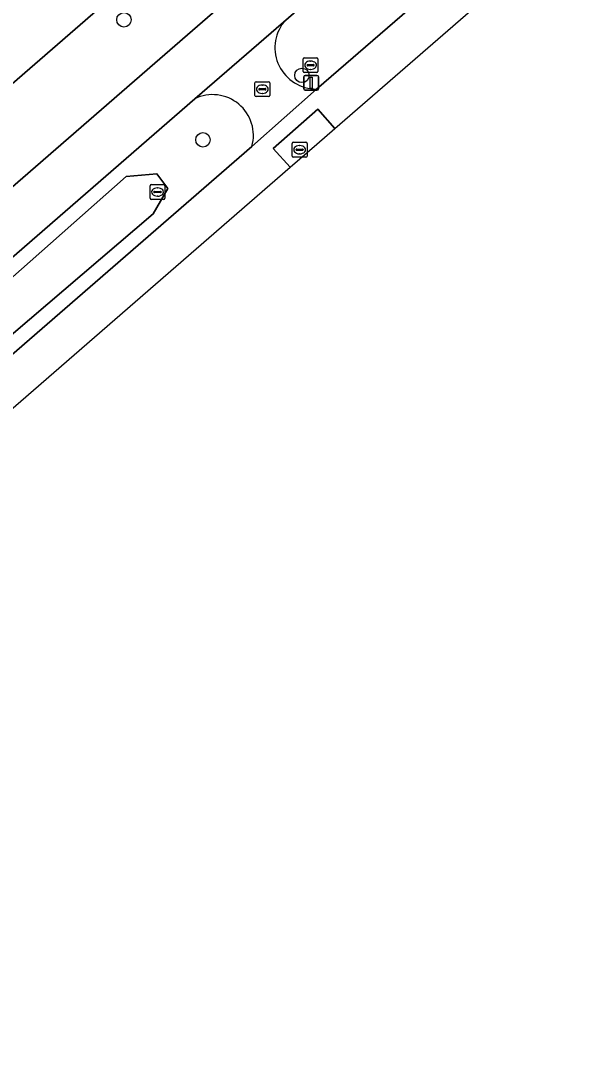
# Model space of a CAD drawing. Extents: x 155018 to 156648, y 383979 to 385733.
# Drawn here: x 155932.4 to 155970.6, y 384011.8 to 384081.4 of the extents above; entities that cross this region are included whole.
import ezdxf

# ---------------------------------------------------------------- set-up
doc = ezdxf.new("R2010")
doc.units = 0
for name, color, linetype in [('IMGEO_Afsluitpaal', 7, 'Continuous'), ('IMGEO_Berm_groen', 7, 'Continuous'), ('IMGEO_Boom', 7, 'Continuous'), ('IMGEO_Fietspad_gesloten', 7, 'Continuous'), ('IMGEO_Greppel_droge_sloot', 7, 'Continuous'), ('IMGEO_Groenvoorziening', 7, 'Continuous'), ('IMGEO_Kolk', 7, 'Continuous'), ('IMGEO_Loofbos', 7, 'Continuous'), ('IMGEO_Rijbaan_lokaal_gesloten', 7, 'Continuous'), ('IMGEO_Rijbaan_lokaal_open', 7, 'Continuous'), ('IMGEO_Rioolput', 7, 'Continuous')]:
    doc.layers.add(name, color=color, linetype=linetype)

msp = doc.modelspace()

# ---------------------------------------------------------------- linework, layer by layer
at = {"layer": 'IMGEO_Afsluitpaal'}
for p, q in [((155951.55, 384076.798), (155951.55, 384077.598)), ((155951.55, 384077.598), (155951.55, 384076.798)), ((155951.65, 384077.698), (155952.44, 384077.698)), ((155952.44, 384077.698), (155951.65, 384077.698)), ((155952.54, 384077.598), (155952.54, 384076.798)), ((155952.54, 384076.798), (155952.54, 384077.598)), ((155952.44, 384076.698), (155951.65, 384076.698)), ((155951.65, 384076.698), (155952.44, 384076.698))]:
    msp.add_line(p, q, dxfattribs=at)
msp.add_lwpolyline([(155951.97, 384077.573), (155952.12, 384077.573), (155952.12, 384076.823), (155951.97, 384076.823), (155951.97, 384077.573)], dxfattribs=at)
for centre, start, end in [((155951.65, 384077.598), 90, 180), ((155951.65, 384077.598), 90, 180), ((155952.44, 384077.598), 0, 90), ((155952.44, 384077.598), 360, 90), ((155951.65, 384076.798), 180, 270), ((155951.65, 384076.798), 180, 270), ((155952.44, 384076.798), 270, 0), ((155952.44, 384076.798), 270, 0)]:
    msp.add_arc(centre, 0.1, start, end, dxfattribs=at)
at = {"layer": 'IMGEO_Berm_groen'}
for points in [[(156038.749, 384158.19), (156029.499, 384150.16), (156000, 384124.635), (155994.251, 384119.512), (155965.578, 384094.681), (155950.186, 384081.3)], [(155952.409, 384076.779), (155968.804, 384090.95)], [(155944.17, 384076.126), (155905.277, 384042.325), (155900.115, 384037.597), (155896.302, 384034.365)], [(155899.907, 384031.211), (155903.801, 384034.483), (155903.817, 384034.497), (155906.14, 384036.547), (155948.039, 384072.893)]]:
    msp.add_lwpolyline(points, dxfattribs=at)
msp.add_lwpolyline([(155902.918, 384038.458), (155939.528, 384070.853), (155941.605, 384071.049), (155942.352, 384070.046), (155941.352, 384068.341), (155904.302, 384036.7), (155902.94, 384036.356), (155902.417, 384036.853)], close=True, dxfattribs=at)
for centre, radius, start, end in [((155952.399, 384079.581), 2.802, 142.15535, 270.21184), ((155945.374, 384073.635), 2.766, 344.43723, 115.7974)]:
    msp.add_arc(centre, radius, start, end, dxfattribs=at)
at = {"layer": 'IMGEO_Boom'}
for centre in [(155939.378, 384081.464), (155951.425, 384077.701), (155944.727, 384073.344)]:
    msp.add_circle(centre, 0.489, dxfattribs=at)
at = {"layer": 'IMGEO_Fietspad_gesloten'}
for points in [[(155944.17, 384076.126), (155950.186, 384081.3), (155965.578, 384094.681), (155994.251, 384119.512), (156000, 384124.635), (156029.499, 384150.16), (156038.749, 384158.19), (156043.778, 384162.504), (156045.861, 384164.259), (156051.829, 384169.568), (156051.883, 384169.608), (156111.109, 384221.17), (156108.659, 384223.86), (156042.763, 384166.503), (156027.17, 384152.885), (156000, 384129.39), (155991.959, 384122.276), (155963.177, 384097.374), (155941.474, 384078.533), (155898.524, 384041.236), (155893.97, 384037.218), (155891.267, 384034.708)], [(155950.186, 384081.3), (155944.17, 384076.126)], [(155948.039, 384072.893), (155952.409, 384076.779)], [(155896.302, 384034.365), (155900.115, 384037.597), (155905.277, 384042.325), (155944.17, 384076.126)]]:
    msp.add_lwpolyline(points, dxfattribs=at)
for centre, radius, start, end in [((155952.399, 384079.581), 2.802, 142.15535, 270.21184), ((155945.374, 384073.635), 2.766, 344.43723, 115.7974)]:
    msp.add_arc(centre, radius, start, end, dxfattribs=at)
at = {"layer": 'IMGEO_Greppel_droge_sloot'}
msp.add_lwpolyline([(155902.94, 384036.356), (155904.302, 384036.7), (155941.352, 384068.341), (155942.352, 384070.046), (155941.605, 384071.049), (155939.528, 384070.853), (155902.918, 384038.458), (155902.417, 384036.853)], close=True, dxfattribs=at)
at = {"layer": 'IMGEO_Groenvoorziening'}
for points in [[(155891.267, 384034.708), (155893.97, 384037.218), (155898.524, 384041.236), (155941.474, 384078.533), (155963.177, 384097.374), (155991.959, 384122.276), (156000, 384129.39), (156027.17, 384152.885), (156042.763, 384166.503), (156108.659, 384223.86)], [(156099.856, 384223.125), (156047.39, 384177.287), (156000, 384136.33), (155886.455, 384037.776)]]:
    msp.add_lwpolyline(points, dxfattribs=at)
at = {"layer": 'IMGEO_Kolk'}
for p, q in [((155941.152, 384069.387), (155941.152, 384070.239)), ((155941.227, 384070.313), (155942.079, 384070.313)), ((155941.411, 384069.807), (155941.411, 384069.819)), ((155941.849, 384069.77), (155941.451, 384069.77)), ((155941.454, 384069.856), (155941.852, 384069.856)), ((155941.64, 384070.093), (155941.665, 384070.093)), ((155941.895, 384069.819), (155941.895, 384069.807)), ((155942.153, 384070.239), (155942.153, 384069.387)), ((155942.079, 384069.313), (155941.227, 384069.313)), ((155941.663, 384069.533), (155941.638, 384069.533))]:
    msp.add_line(p, q, dxfattribs=at)
for points in [[(155941.152, 384069.387), (155941.152, 384070.239)], [(155941.227, 384070.313), (155942.079, 384070.313)], [(155942.153, 384070.239), (155942.153, 384069.387)], [(155942.079, 384069.313), (155941.227, 384069.313)]]:
    msp.add_lwpolyline(points, dxfattribs=at)
for centre, radius, start, end in [((155941.229, 384070.237), 0.0765, 91.55205, 178.44795), ((155941.229, 384070.237), 0.0765, 91.55205, 178.44795), ((155941.451, 384069.816), 0.0403, 85.87752, 175.75265), ((155941.448, 384069.806), 0.0366, 178.93798, 274.71019), ((155941.852, 384069.813), 0.043, 264.86636, 352.45326), ((155941.856, 384069.818), 0.0386, 1.73085, 96.63898), ((155942.077, 384070.237), 0.0765, 1.55205, 88.44795), ((155942.077, 384070.237), 0.0765, 1.55205, 88.44795), ((155941.229, 384069.389), 0.0765, 181.55205, 268.44795), ((155941.229, 384069.389), 0.0765, 181.55205, 268.44795), ((155942.077, 384069.389), 0.0765, 271.55205, 358.44795), ((155942.077, 384069.389), 0.0765, 271.55205, 358.44795)]:
    msp.add_arc(centre, radius, start, end, dxfattribs=at)
for centre, major_axis, ratio, start_param, end_param in [((155941.639, 384069.813), (-0.387, 0.002), 0.722429, 4.712389, 7.853982), ((155941.664, 384069.813), (-0.39, 0.002), 0.717154, 1.570796, 4.712389)]:
    msp.add_ellipse(centre, major_axis=major_axis, ratio=ratio, start_param=start_param, end_param=end_param, dxfattribs=at)
at = {"layer": 'IMGEO_Loofbos'}
msp.add_lwpolyline([(155886.455, 384037.776), (156000, 384136.33), (156047.39, 384177.287), (156099.856, 384223.125)], dxfattribs=at)
at = {"layer": 'IMGEO_Rijbaan_lokaal_gesloten'}
for points in [[(155897.084, 384011.803), (155904.527, 384031.468), (155950.631, 384071.486), (155949.486, 384072.767), (155952.507, 384075.409), (155953.649, 384074.106), (156000.554, 384114.819), (156000, 384115.432), (155999.347, 384116.175), (156000, 384116.738), (156002.457, 384118.77), (156003.602, 384117.465), (156047.548, 384155.61)], [(156042.459, 384154.994), (156032.747, 384146.463), (156000, 384118.183), (155997.27, 384115.691), (155968.804, 384090.95), (155952.409, 384076.779), (155948.039, 384072.893), (155906.14, 384036.547), (155903.817, 384034.497), (155903.801, 384034.483), (155899.907, 384031.211)]]:
    msp.add_lwpolyline(points, dxfattribs=at)
at = {"layer": 'IMGEO_Rijbaan_lokaal_open'}
msp.add_lwpolyline([(155950.631, 384071.486), (155952.438, 384073.055), (155953.649, 384074.106), (155952.507, 384075.409), (155949.486, 384072.767)], close=True, dxfattribs=at)
at = {"layer": 'IMGEO_Rioolput'}
for p, q in [((155951.582, 384078.89), (155952.434, 384078.89)), ((155951.507, 384077.964), (155951.507, 384078.816)), ((155951.766, 384078.384), (155951.766, 384078.396)), ((155952.204, 384078.347), (155951.806, 384078.347)), ((155951.809, 384078.433), (155952.207, 384078.433)), ((155951.995, 384078.67), (155952.02, 384078.67)), ((155952.25, 384078.396), (155952.25, 384078.384)), ((155952.508, 384078.816), (155952.508, 384077.964)), ((155952.434, 384077.89), (155951.582, 384077.89)), ((155952.018, 384078.11), (155951.993, 384078.11)), ((155948.244, 384076.342), (155948.244, 384077.194)), ((155948.319, 384077.268), (155949.171, 384077.268)), ((155948.503, 384076.762), (155948.503, 384076.774)), ((155948.546, 384076.811), (155948.944, 384076.811)), ((155948.732, 384077.048), (155948.757, 384077.048)), ((155948.987, 384076.774), (155948.987, 384076.762)), ((155949.245, 384077.194), (155949.245, 384076.342)), ((155949.171, 384076.268), (155948.319, 384076.268)), ((155948.941, 384076.725), (155948.543, 384076.725)), ((155948.755, 384076.488), (155948.73, 384076.488)), ((155950.764, 384072.248), (155950.764, 384073.1)), ((155950.839, 384073.174), (155951.691, 384073.174)), ((155951.023, 384072.668), (155951.023, 384072.68)), ((155951.461, 384072.631), (155951.063, 384072.631)), ((155951.066, 384072.717), (155951.464, 384072.717)), ((155951.252, 384072.954), (155951.277, 384072.954)), ((155951.507, 384072.68), (155951.507, 384072.668)), ((155951.765, 384073.1), (155951.765, 384072.248)), ((155951.691, 384072.174), (155950.839, 384072.174)), ((155951.275, 384072.394), (155951.25, 384072.394))]:
    msp.add_line(p, q, dxfattribs=at)
for points in [[(155951.582, 384078.89), (155952.434, 384078.89)], [(155951.507, 384077.964), (155951.507, 384078.816)], [(155952.508, 384078.816), (155952.508, 384077.964)], [(155952.434, 384077.89), (155951.582, 384077.89)], [(155948.244, 384076.342), (155948.244, 384077.194)], [(155948.319, 384077.268), (155949.171, 384077.268)], [(155949.245, 384077.194), (155949.245, 384076.342)], [(155949.171, 384076.268), (155948.319, 384076.268)], [(155950.764, 384072.248), (155950.764, 384073.1)], [(155950.839, 384073.174), (155951.691, 384073.174)], [(155951.765, 384073.1), (155951.765, 384072.248)], [(155951.691, 384072.174), (155950.839, 384072.174)]]:
    msp.add_lwpolyline(points, dxfattribs=at)
for centre, radius, start, end in [((155951.584, 384078.814), 0.0765, 91.55205, 178.44795), ((155951.584, 384078.814), 0.0765, 91.55205, 178.44795), ((155952.432, 384078.814), 0.0765, 1.55205, 88.44795), ((155952.432, 384078.814), 0.0765, 1.55205, 88.44795), ((155951.806, 384078.393), 0.0403, 85.87752, 175.75265), ((155951.803, 384078.383), 0.0366, 178.93798, 274.71019), ((155952.207, 384078.39), 0.043, 264.86636, 352.45326), ((155952.211, 384078.395), 0.0386, 1.73085, 96.63898), ((155951.584, 384077.966), 0.0765, 181.55205, 268.44795), ((155951.584, 384077.966), 0.0765, 181.55205, 268.44795), ((155952.432, 384077.966), 0.0765, 271.55205, 358.44795), ((155952.432, 384077.966), 0.0765, 271.55205, 358.44795), ((155948.321, 384077.192), 0.0765, 91.55205, 178.44795), ((155948.321, 384077.192), 0.0765, 91.55205, 178.44795), ((155948.543, 384076.771), 0.0403, 85.87752, 175.75265), ((155948.54, 384076.761), 0.0366, 178.93798, 274.71019), ((155948.944, 384076.768), 0.043, 264.86636, 352.45326), ((155948.948, 384076.773), 0.0386, 1.73085, 96.63898), ((155949.169, 384077.192), 0.0765, 1.55205, 88.44795), ((155949.169, 384077.192), 0.0765, 1.55205, 88.44795), ((155948.321, 384076.344), 0.0765, 181.55205, 268.44795), ((155948.321, 384076.344), 0.0765, 181.55205, 268.44795), ((155949.169, 384076.344), 0.0765, 271.55205, 358.44795), ((155949.169, 384076.344), 0.0765, 271.55205, 358.44795), ((155950.841, 384073.098), 0.0765, 91.55205, 178.44795), ((155950.841, 384073.098), 0.0765, 91.55205, 178.44795), ((155951.063, 384072.677), 0.0403, 85.87752, 175.75265), ((155951.06, 384072.667), 0.0366, 178.93798, 274.71019), ((155951.464, 384072.674), 0.043, 264.86636, 352.45326), ((155951.468, 384072.679), 0.0386, 1.73085, 96.63898), ((155951.689, 384073.098), 0.0765, 1.55205, 88.44795), ((155951.689, 384073.098), 0.0765, 1.55205, 88.44795), ((155950.841, 384072.25), 0.0765, 181.55205, 268.44795), ((155950.841, 384072.25), 0.0765, 181.55205, 268.44795), ((155951.689, 384072.25), 0.0765, 271.55205, 358.44795), ((155951.689, 384072.25), 0.0765, 271.55205, 358.44795)]:
    msp.add_arc(centre, radius, start, end, dxfattribs=at)
for centre, major_axis, ratio, start_param, end_param in [((155951.994, 384078.39), (-0.387, 0.002), 0.722429, 4.712389, 7.853982), ((155952.019, 384078.39), (-0.39, 0.002), 0.717154, 1.570796, 4.712389), ((155948.731, 384076.768), (-0.387, 0.002), 0.722429, 4.712389, 7.853982), ((155948.756, 384076.768), (-0.39, 0.002), 0.717154, 1.570796, 4.712389), ((155951.251, 384072.674), (-0.387, 0.002), 0.722429, 4.712389, 7.853982), ((155951.276, 384072.674), (-0.39, 0.002), 0.717154, 1.570796, 4.712389)]:
    msp.add_ellipse(centre, major_axis=major_axis, ratio=ratio, start_param=start_param, end_param=end_param, dxfattribs=at)

doc.saveas('drawing.dxf')
